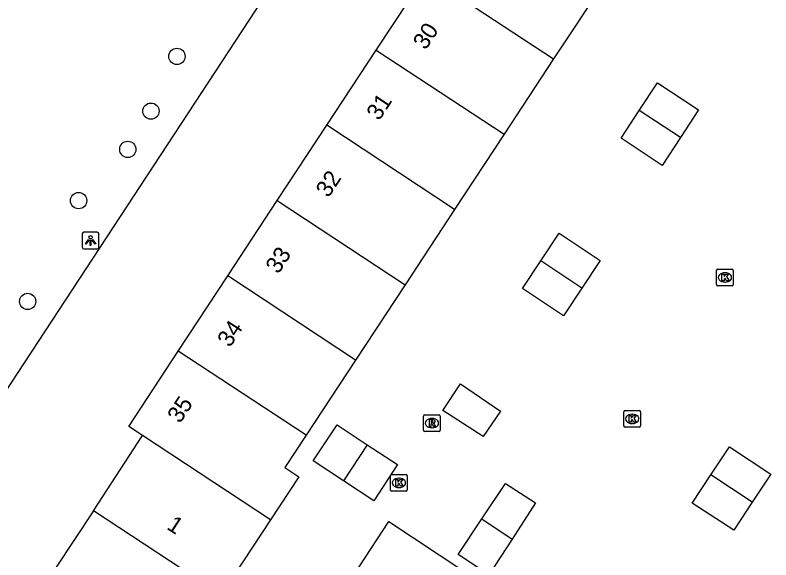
# Model space of a CAD drawing. Extents: x 159280 to 160375, y 384531 to 385872.
# Drawn here: x 159702.93 to 159748.36, y 385217.15 to 385249.86 of the extents above; entities that cross this region are included whole.
import ezdxf

# ---------------------------------------------------------------- set-up
doc = ezdxf.new("R2010")
doc.units = 0
for name, color, linetype in [('IMGEO_Boom', 7, 'Continuous'), ('IMGEO_Groenvoorziening', 7, 'Continuous'), ('IMGEO_Kolk', 7, 'Continuous'), ('IMGEO_Lichtpunt', 7, 'Continuous'), ('IMGEO_Pand', 7, 'Continuous'), ('IMGEO_Pand_nummerreeks', 7, 'Continuous'), ('IMGEO_Rioolput', 7, 'Continuous'), ('IMGEO_Voetpad_open', 7, 'Continuous')]:
    doc.layers.add(name, color=color, linetype=linetype)

msp = doc.modelspace()

# ---------------------------------------------------------------- linework, layer by layer
at = {"layer": 'IMGEO_Boom'}
for centre in [(159712.655, 385247.387), (159711.094, 385244.096), (159709.704, 385241.8), (159706.746, 385238.723), (159703.685, 385232.668)]:
    msp.add_circle(centre, 0.489, dxfattribs=at)
at = {"layer": 'IMGEO_Groenvoorziening'}
msp.add_lwpolyline([(159696.134, 385217.817), (159723.548, 385259.544), (159711.535, 385267.455), (159684.119, 385225.713)], dxfattribs=at)
at = {"layer": 'IMGEO_Kolk'}
for p, q in [((159745.094, 385233.683), (159745.094, 385234.535)), ((159745.169, 385234.609), (159746.021, 385234.609)), ((159745.582, 385234.389), (159745.607, 385234.389)), ((159746.095, 385234.535), (159746.095, 385233.683)), ((159746.021, 385233.609), (159745.169, 385233.609)), ((159745.605, 385233.829), (159745.58, 385233.829)), ((159739.52, 385225.188), (159739.52, 385226.04)), ((159739.595, 385226.114), (159740.447, 385226.114)), ((159740.008, 385225.894), (159740.033, 385225.894)), ((159740.521, 385226.04), (159740.521, 385225.188)), ((159740.031, 385225.334), (159740.006, 385225.334)), ((159740.447, 385225.114), (159739.595, 385225.114)), ((159725.499, 385221.341), (159725.499, 385222.193)), ((159725.574, 385222.267), (159726.426, 385222.267)), ((159726.5, 385222.193), (159726.5, 385221.341)), ((159725.987, 385222.047), (159726.012, 385222.047)), ((159726.426, 385221.267), (159725.574, 385221.267)), ((159726.01, 385221.487), (159725.985, 385221.487))]:
    msp.add_line(p, q, dxfattribs=at)
for points in [[(159745.094, 385233.683), (159745.094, 385234.535)], [(159745.169, 385234.609), (159746.021, 385234.609)], [(159746.095, 385234.535), (159746.095, 385233.683)], [(159745.415, 385234.309), (159745.538, 385234.309), (159745.538, 385234.158), (159745.668, 385234.309), (159745.832, 385234.309), (159745.686, 385234.158), (159745.839, 385233.909), (159745.687, 385233.909), (159745.602, 385234.073), (159745.538, 385234.006), (159745.538, 385233.909), (159745.415, 385233.909), (159745.415, 385234.309)], [(159746.021, 385233.609), (159745.169, 385233.609)], [(159739.52, 385225.188), (159739.52, 385226.04)], [(159739.595, 385226.114), (159740.447, 385226.114)], [(159739.841, 385225.814), (159739.964, 385225.814), (159739.964, 385225.663), (159740.094, 385225.814), (159740.258, 385225.814), (159740.112, 385225.663), (159740.265, 385225.414), (159740.113, 385225.414), (159740.028, 385225.578), (159739.964, 385225.511), (159739.964, 385225.414), (159739.841, 385225.414), (159739.841, 385225.814)], [(159740.521, 385226.04), (159740.521, 385225.188)], [(159740.447, 385225.114), (159739.595, 385225.114)], [(159725.499, 385221.341), (159725.499, 385222.193)], [(159725.574, 385222.267), (159726.426, 385222.267)], [(159726.5, 385222.193), (159726.5, 385221.341)], [(159725.82, 385221.967), (159725.943, 385221.967), (159725.943, 385221.816), (159726.073, 385221.967), (159726.237, 385221.967), (159726.091, 385221.816), (159726.244, 385221.567), (159726.092, 385221.567), (159726.007, 385221.731), (159725.943, 385221.664), (159725.943, 385221.567), (159725.82, 385221.567), (159725.82, 385221.967)], [(159726.426, 385221.267), (159725.574, 385221.267)]]:
    msp.add_lwpolyline(points, dxfattribs=at)
for centre, start, end in [((159745.171, 385234.533), 91.552, 178.448), ((159745.171, 385234.533), 91.552, 178.448), ((159746.019, 385234.533), 1.552, 88.448), ((159746.019, 385234.533), 1.552, 88.448), ((159745.171, 385233.685), 181.552, 268.448), ((159745.171, 385233.685), 181.552, 268.448), ((159746.019, 385233.685), 271.552, 358.448), ((159746.019, 385233.685), 271.552, 358.448), ((159739.597, 385226.038), 91.552, 178.448), ((159739.597, 385226.038), 91.552, 178.448), ((159740.445, 385226.038), 1.552, 88.448), ((159740.445, 385226.038), 1.552, 88.448), ((159739.597, 385225.19), 181.552, 268.448), ((159739.597, 385225.19), 181.552, 268.448), ((159740.445, 385225.19), 271.552, 358.448), ((159740.445, 385225.19), 271.552, 358.448), ((159725.576, 385222.191), 91.552, 178.448), ((159725.576, 385222.191), 91.552, 178.448), ((159726.424, 385222.191), 1.552, 88.448), ((159726.424, 385222.191), 1.552, 88.448), ((159725.576, 385221.343), 181.552, 268.448), ((159725.576, 385221.343), 181.552, 268.448), ((159726.424, 385221.343), 271.552, 358.448), ((159726.424, 385221.343), 271.552, 358.448)]:
    msp.add_arc(centre, 0.0765, start, end, dxfattribs=at)
for centre, major_axis, ratio, start_param, end_param in [((159745.581, 385234.109), (-0.387, 0.002), 0.722429, 4.712389, 7.853982), ((159745.606, 385234.109), (-0.39, 0.002), 0.717154, 1.570796, 4.712389), ((159740.007, 385225.614), (-0.387, 0.002), 0.722429, 4.712389, 7.853982), ((159740.032, 385225.614), (-0.39, 0.002), 0.717154, 1.570796, 4.712389), ((159725.986, 385221.767), (-0.387, 0.002), 0.722429, 4.712389, 7.853982), ((159726.011, 385221.767), (-0.39, 0.002), 0.717154, 1.570796, 4.712389)]:
    msp.add_ellipse(centre, major_axis=major_axis, ratio=ratio, start_param=start_param, end_param=end_param, dxfattribs=at)
at = {"layer": 'IMGEO_Lichtpunt'}
for p, q in [((159706.963, 385236.728), (159706.963, 385235.921)), ((159706.963, 385236.728), (159706.963, 385235.921)), ((159707.865, 385236.823), (159707.057, 385236.823)), ((159707.865, 385236.823), (159707.057, 385236.823)), ((159707.959, 385235.921), (159707.959, 385236.728)), ((159707.959, 385235.921), (159707.959, 385236.728)), ((159707.057, 385235.827), (159707.865, 385235.827)), ((159707.057, 385235.827), (159707.865, 385235.827))]:
    msp.add_line(p, q, dxfattribs=at)
for points in [[(159707.337, 385236.392), (159707.376, 385236.364), (159707.188, 385236.102), (159707.15, 385236.129), (159707.337, 385236.392)], [(159707.439, 385236.344), (159707.486, 385236.344), (159707.486, 385236.022), (159707.439, 385236.022), (159707.439, 385236.344)], [(159707.549, 385236.364), (159707.587, 385236.391), (159707.774, 385236.129), (159707.735, 385236.101), (159707.549, 385236.364)]]:
    msp.add_lwpolyline(points, dxfattribs=at)
msp.add_circle((159707.462, 385236.526), 0.0994, dxfattribs=at)
for centre, start, end in [((159707.057, 385236.728), 90, 180), ((159707.057, 385236.728), 90, 180), ((159707.865, 385236.728), 0, 90), ((159707.865, 385236.728), 0, 90), ((159707.057, 385235.921), 180, 270), ((159707.057, 385235.921), 180, 270), ((159707.865, 385235.921), 270, 0), ((159707.865, 385235.921), 270, 360)]:
    msp.add_arc(centre, 0.0946, start, end, dxfattribs=at)
at = {"layer": 'IMGEO_Pand'}
for points in [[(159724.639, 385247.767), (159727.615, 385252.287)], [(159727.615, 385252.287), (159735.298, 385247.229)], [(159738.274, 385251.749), (159735.298, 385247.229)], [(159721.663, 385243.247), (159724.639, 385247.767)], [(159724.639, 385247.767), (159732.321, 385242.71)], [(159735.298, 385247.229), (159732.321, 385242.71)], [(159740.447, 385244.133), (159741.542, 385245.794), (159744.004, 385244.181), (159742.915, 385242.505)], [(159742.915, 385242.505), (159741.828, 385240.833), (159739.351, 385242.471), (159740.447, 385244.133)], [(159742.915, 385242.505), (159740.447, 385244.133)], [(159718.687, 385238.726), (159721.663, 385243.247)], [(159729.344, 385238.19), (159721.663, 385243.247)], [(159732.321, 385242.71), (159729.344, 385238.19)], [(159715.712, 385234.206), (159718.687, 385238.726)], [(159718.687, 385238.726), (159726.367, 385233.67)], [(159729.344, 385238.19), (159726.367, 385233.67)], [(159734.521, 385235.106), (159735.625, 385236.763), (159738.091, 385235.135), (159736.985, 385233.465)], [(159736.985, 385233.465), (159735.889, 385231.81), (159733.417, 385233.449), (159734.521, 385235.106)], [(159736.985, 385233.465), (159734.521, 385235.106)], [(159712.736, 385229.685), (159715.712, 385234.206)], [(159723.391, 385229.151), (159715.712, 385234.206)], [(159726.367, 385233.67), (159723.391, 385229.151)], [(159710.595, 385224.616), (159709.76, 385225.165), (159712.736, 385229.685)], [(159720.414, 385224.631), (159712.736, 385229.685)], [(159723.391, 385229.151), (159720.414, 385224.631)], [(159731.053, 385224.547), (159728.64, 385226.125), (159729.709, 385227.71), (159732.114, 385226.073), (159731.053, 385224.547)], [(159722.67, 385221.895), (159720.853, 385223.09), (159722.282, 385225.262), (159724.099, 385224.066)], [(159707.632, 385220.102), (159710.595, 385224.616)], [(159718.276, 385219.559), (159710.595, 385224.616)], [(159720.414, 385224.631), (159719.137, 385222.692), (159719.973, 385222.143), (159718.276, 385219.559)], [(159724.099, 385224.066), (159725.916, 385222.871), (159724.487, 385220.699), (159722.67, 385221.895)], [(159724.099, 385224.066), (159722.67, 385221.895)], [(159744.752, 385222.261), (159745.86, 385223.929), (159748.356, 385222.296), (159747.24, 385220.612)], [(159747.24, 385220.612), (159746.124, 385218.928), (159743.621, 385220.556), (159744.752, 385222.261)], [(159747.24, 385220.612), (159744.752, 385222.261)], [(159730.987, 385219.607), (159732.409, 385221.743), (159734.208, 385220.565), (159732.8, 385218.399)], [(159715.319, 385215.055), (159707.632, 385220.102)], [(159718.276, 385219.559), (159715.582, 385215.456)], [(159721.826, 385214.011), (159725.396, 385219.442), (159729.903, 385216.477)], [(159732.8, 385218.399), (159731.403, 385216.251), (159729.564, 385217.471), (159730.987, 385219.607)], [(159730.987, 385219.607), (159732.8, 385218.399)]]:
    msp.add_lwpolyline(points, dxfattribs=at)
at = {"layer": 'IMGEO_Rioolput'}
for p, q in [((159727.482, 385224.934), (159727.482, 385225.786)), ((159727.557, 385225.86), (159728.409, 385225.86)), ((159728.483, 385225.786), (159728.483, 385224.934)), ((159727.97, 385225.64), (159727.995, 385225.64)), ((159728.409, 385224.86), (159727.557, 385224.86)), ((159727.993, 385225.08), (159727.968, 385225.08))]:
    msp.add_line(p, q, dxfattribs=at)
for points in [[(159727.482, 385224.934), (159727.482, 385225.786)], [(159727.557, 385225.86), (159728.409, 385225.86)], [(159728.483, 385225.786), (159728.483, 385224.934)], [(159728.071, 385225.558), (159727.819, 385225.56), (159727.819, 385225.16)], [(159727.819, 385225.16), (159727.943, 385225.16), (159727.943, 385225.322), (159727.954, 385225.322)], [(159727.997, 385225.479), (159727.943, 385225.479), (159727.943, 385225.398)], [(159727.943, 385225.398), (159727.995, 385225.398)], [(159728.001, 385225.293), (159728.072, 385225.16), (159728.212, 385225.16), (159728.147, 385225.286)], [(159728.409, 385224.86), (159727.557, 385224.86)]]:
    msp.add_lwpolyline(points, dxfattribs=at)
for centre, radius, start, end in [((159727.559, 385225.784), 0.0765, 91.552, 178.448), ((159727.559, 385225.784), 0.0765, 91.552, 178.448), ((159728.407, 385225.784), 0.0765, 1.552, 88.448), ((159728.407, 385225.784), 0.0765, 1.552, 88.448), ((159727.953, 385225.269), 0.0533, 26.0293, 88.6989), ((159727.979, 385225.587), 0.19, 274.7715, 282.9687), ((159728.003, 385225.383), 0.0964, 77.0061, 93.1865), ((159728.017, 385225.44), 0.0378, 276.6634, 79.6772), ((159728.07, 385225.448), 0.109, 350.3612, 89.416), ((159728.068, 385225.448), 0.112, 277.5842, 350.9817), ((159728.052, 385225.233), 0.108, 29.5134, 73.7905), ((159727.559, 385224.936), 0.0765, 181.552, 268.448), ((159727.559, 385224.936), 0.0765, 181.552, 268.448), ((159728.407, 385224.936), 0.0765, 271.552, 358.448), ((159728.407, 385224.936), 0.0765, 271.552, 358.448)]:
    msp.add_arc(centre, radius, start, end, dxfattribs=at)
for centre, major_axis, ratio, start_param, end_param in [((159727.969, 385225.36), (-0.387, 0.002), 0.722429, 4.712389, 7.853982), ((159727.994, 385225.36), (-0.39, 0.002), 0.717154, 1.570796, 4.712389)]:
    msp.add_ellipse(centre, major_axis=major_axis, ratio=ratio, start_param=start_param, end_param=end_param, dxfattribs=at)
at = {"layer": 'IMGEO_Voetpad_open'}
msp.add_lwpolyline([(159707.632, 385220.102), (159704.221, 385214.924)], dxfattribs=at)

# ---------------------------------------------------------------- texts
at = {"layer": 'IMGEO_Pand_nummerreeks'}
for s, rotation, p in [('30', 56.6426, (159727.605, 385247.727)), ('31', 56.6426, (159724.809, 385243.479)), ('32', 56.6426, (159721.764, 385238.854)), ('33', 56.6426, (159718.747, 385234.271)), ('34', 56.6426, (159715.842, 385229.857)), ('35', 56.6426, (159712.839, 385225.295)), ('1', 326.7112, (159711.985, 385219.038))]:
    msp.add_text(s, height=1, rotation=rotation, dxfattribs=at).set_placement(p)

doc.saveas('drawing.dxf')
